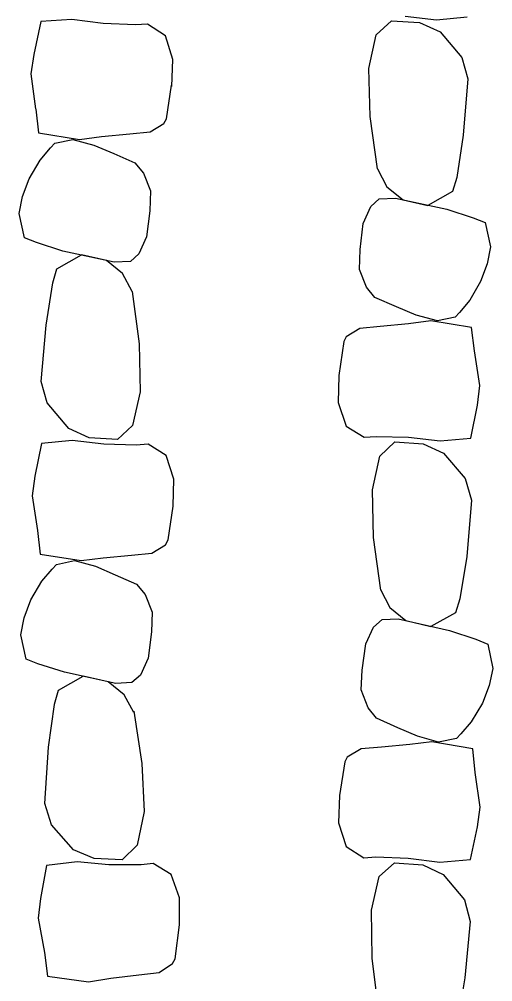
# Model space of a CAD drawing. Extents: x 589250 to 1188077, y 162953 to 363065.
# Drawn here: x 593590.3 to 593603.51, y 186471.74 to 186498.58 of the extents above; entities that cross this region are included whole.
import ezdxf

# ---------------------------------------------------------------- set-up
doc = ezdxf.new("R2010")
doc.units = 0
doc.layers.add('E_DRN_RipRap', color=7, linetype='Continuous')

msp = doc.modelspace()

# ---------------------------------------------------------------- linework, layer by layer
at = {"layer": 'E_DRN_RipRap'}
for p, q in [((593590.907, 186498.515), (593590.706, 186497.603)), ((593591.766, 186498.58), (593590.907, 186498.515)), ((593592.645, 186498.463), (593591.766, 186498.58)), ((593600.262, 186498.148), (593600.685, 186498.542)), ((593600.685, 186498.542), (593601.473, 186498.49)), ((593601.066, 186498.67), (593601.946, 186498.569)), ((593601.473, 186498.49), (593602.044, 186498.228)), ((593601.946, 186498.569), (593602.804, 186498.649)), ((593593.548, 186498.423), (593592.645, 186498.463)), ((593593.882, 186498.443), (593593.548, 186498.423)), ((593594.38, 186498.12), (593593.882, 186498.443)), ((593602.044, 186498.228), (593602.647, 186497.52)), ((593594.587, 186497.461), (593594.38, 186498.12)), ((593600.055, 186497.207), (593600.262, 186498.148)), ((593590.706, 186497.603), (593590.628, 186497.057)), ((593594.555, 186496.704), (593594.587, 186497.461)), ((593602.647, 186497.52), (593602.818, 186496.92)), ((593600.09, 186495.872), (593600.055, 186497.207)), ((593590.628, 186497.057), (593590.76, 186496.086)), ((593602.818, 186496.92), (593602.689, 186495.349)), ((593594.409, 186495.808), (593594.549, 186496.748)), ((593590.764, 186496.07), (593590.839, 186495.414)), ((593594.338, 186495.676), (593594.409, 186495.808)), ((593600.294, 186494.406), (593600.09, 186495.872)), ((593593.957, 186495.44), (593594.338, 186495.676)), ((593590.839, 186495.414), (593591.981, 186495.23)), ((593591.981, 186495.23), (593592.601, 186495.309)), ((593592.601, 186495.309), (593593.388, 186495.388)), ((593593.388, 186495.388), (593593.957, 186495.44)), ((593602.689, 186495.349), (593602.508, 186494.172)), ((593590.889, 186494.656), (593591.174, 186494.997)), ((593591.174, 186494.997), (593591.293, 186495.125)), ((593591.293, 186495.125), (593591.793, 186495.23)), ((593591.793, 186495.23), (593592.387, 186495.073)), ((593592.387, 186495.073), (593592.937, 186494.84)), ((593592.937, 186494.84), (593593.531, 186494.578)), ((593590.582, 186494.135), (593590.889, 186494.656)), ((593593.531, 186494.578), (593593.771, 186494.289)), ((593593.771, 186494.289), (593593.964, 186493.794)), ((593600.294, 186494.406), (593600.56, 186493.911)), ((593590.395, 186493.636), (593590.582, 186494.135)), ((593602.508, 186494.172), (593602.392, 186493.782)), ((593593.964, 186493.794), (593593.942, 186493.243)), ((593600.56, 186493.911), (593601.013, 186493.548)), ((593602.392, 186493.782), (593601.707, 186493.387)), ((593590.302, 186493.164), (593590.395, 186493.636)), ((593600.112, 186493.36), (593600.345, 186493.57)), ((593600.345, 186493.57), (593600.799, 186493.596)), ((593600.799, 186493.596), (593602.229, 186493.283)), ((593601.013, 186493.548), (593601.707, 186493.387)), ((593590.445, 186492.485), (593590.302, 186493.164)), ((593593.942, 186493.243), (593593.849, 186492.511)), ((593599.901, 186492.887), (593600.112, 186493.36)), ((593602.229, 186493.283), (593602.971, 186493.047)), ((593599.812, 186492.156), (593599.901, 186492.887)), ((593602.971, 186493.047), (593603.305, 186492.917)), ((593603.305, 186492.917), (593603.452, 186492.238)), ((593590.779, 186492.354), (593590.445, 186492.485)), ((593591.519, 186492.118), (593590.779, 186492.354)), ((593593.849, 186492.511), (593593.637, 186492.039)), ((593592.949, 186491.803), (593591.519, 186492.118)), ((593593.637, 186492.039), (593593.402, 186491.829)), ((593599.792, 186491.605), (593599.812, 186492.156)), ((593603.452, 186492.238), (593603.36, 186491.765)), ((593591.354, 186491.619), (593592.042, 186492.013)), ((593592.734, 186491.852), (593592.042, 186492.013)), ((593593.186, 186491.488), (593592.734, 186491.852)), ((593593.402, 186491.829), (593592.949, 186491.803)), ((593603.36, 186491.765), (593603.176, 186491.267)), ((593591.236, 186491.229), (593591.354, 186491.619)), ((593599.987, 186491.11), (593599.792, 186491.605)), ((593591.051, 186490.052), (593591.236, 186491.229)), ((593593.45, 186490.992), (593593.186, 186491.488)), ((593603.176, 186491.267), (593602.871, 186490.745)), ((593593.45, 186490.992), (593593.647, 186489.526)), ((593600.228, 186490.821), (593599.987, 186491.11)), ((593600.824, 186490.56), (593600.228, 186490.821)), ((593602.871, 186490.745), (593602.587, 186490.404)), ((593601.375, 186490.327), (593600.824, 186490.56)), ((593601.782, 186490.17), (593601.162, 186490.091)), ((593601.969, 186490.17), (593601.375, 186490.327)), ((593602.925, 186489.988), (593601.782, 186490.17)), ((593602.469, 186490.276), (593601.969, 186490.17)), ((593602.587, 186490.404), (593602.469, 186490.276)), ((593590.914, 186488.481), (593591.051, 186490.052)), ((593599.806, 186489.959), (593599.427, 186489.722)), ((593600.375, 186490.012), (593599.806, 186489.959)), ((593601.162, 186490.091), (593600.375, 186490.012)), ((593603.002, 186489.332), (593602.925, 186489.988)), ((593599.427, 186489.722), (593599.356, 186489.591)), ((593593.647, 186489.526), (593593.675, 186488.191)), ((593599.356, 186489.591), (593599.221, 186488.65)), ((593603.153, 186488.364), (593603.002, 186489.332)), ((593599.221, 186488.65), (593599.204, 186487.892)), ((593591.083, 186487.88), (593590.914, 186488.481)), ((593603.086, 186487.817), (593603.153, 186488.364)), ((593593.675, 186488.191), (593593.465, 186487.25)), ((593591.682, 186487.172), (593591.083, 186487.88)), ((593599.204, 186487.892), (593599.424, 186487.236)), ((593602.903, 186486.902), (593603.086, 186487.817)), ((593593.465, 186487.25), (593593.04, 186486.857)), ((593599.424, 186487.236), (593599.927, 186486.922)), ((593592.252, 186486.909), (593591.682, 186487.172)), ((593599.927, 186486.922), (593600.261, 186486.949)), ((593600.261, 186486.949), (593601.165, 186486.923)), ((593590.92, 186486.752), (593590.733, 186485.837)), ((593591.779, 186486.831), (593590.92, 186486.752)), ((593592.659, 186486.729), (593591.779, 186486.831)), ((593593.04, 186486.857), (593592.252, 186486.909)), ((593593.562, 186486.703), (593592.659, 186486.729)), ((593593.896, 186486.728), (593593.562, 186486.703)), ((593594.398, 186486.414), (593593.896, 186486.728)), ((593600.361, 186486.401), (593600.784, 186486.795)), ((593600.784, 186486.795), (593601.572, 186486.743)), ((593601.165, 186486.923), (593602.045, 186486.822)), ((593601.572, 186486.743), (593602.144, 186486.481)), ((593602.045, 186486.822), (593602.903, 186486.902)), ((593594.615, 186485.758), (593594.398, 186486.414)), ((593600.155, 186485.46), (593600.361, 186486.401)), ((593602.144, 186486.481), (593602.746, 186485.773)), ((593590.733, 186485.837), (593590.663, 186485.289)), ((593594.595, 186485), (593594.615, 186485.758)), ((593602.746, 186485.773), (593602.918, 186485.173)), ((593600.19, 186484.125), (593600.155, 186485.46)), ((593590.663, 186485.289), (593590.81, 186484.321)), ((593602.918, 186485.173), (593602.788, 186483.602)), ((593594.455, 186484.059), (593594.595, 186485)), ((593590.81, 186484.321), (593590.885, 186483.665)), ((593594.384, 186483.928), (593594.455, 186484.059)), ((593600.393, 186482.659), (593600.19, 186484.125)), ((593594.003, 186483.692), (593594.384, 186483.928)), ((593590.885, 186483.665), (593592.027, 186483.482)), ((593591.339, 186483.377), (593591.84, 186483.482)), ((593591.84, 186483.482), (593592.433, 186483.324)), ((593592.027, 186483.482), (593592.647, 186483.561)), ((593592.647, 186483.561), (593593.434, 186483.639)), ((593593.434, 186483.639), (593594.003, 186483.692)), ((593602.792, 186483.595), (593602.596, 186482.419)), ((593590.935, 186482.908), (593591.22, 186483.249)), ((593591.22, 186483.249), (593591.339, 186483.377)), ((593592.433, 186483.324), (593592.983, 186483.091)), ((593590.628, 186482.386), (593590.935, 186482.908)), ((593592.983, 186483.091), (593593.577, 186482.829)), ((593593.577, 186482.829), (593593.817, 186482.54)), ((593600.385, 186482.676), (593600.645, 186482.178)), ((593590.441, 186481.888), (593590.628, 186482.386)), ((593593.817, 186482.54), (593594.01, 186482.045)), ((593602.596, 186482.419), (593602.475, 186482.03)), ((593600.645, 186482.178), (593601.093, 186481.81)), ((593590.348, 186481.415), (593590.441, 186481.888)), ((593594.01, 186482.045), (593593.988, 186481.494)), ((593600.189, 186481.631), (593600.425, 186481.839)), ((593600.425, 186481.839), (593600.879, 186481.861)), ((593600.879, 186481.861), (593602.306, 186481.533)), ((593602.475, 186482.03), (593601.784, 186481.642)), ((593599.972, 186481.16), (593600.189, 186481.631)), ((593601.093, 186481.81), (593601.784, 186481.642)), ((593590.491, 186480.736), (593590.348, 186481.415)), ((593593.988, 186481.494), (593593.895, 186480.763)), ((593602.306, 186481.533), (593603.044, 186481.29)), ((593599.873, 186480.43), (593599.972, 186481.16)), ((593603.044, 186481.29), (593603.377, 186481.156)), ((593603.377, 186481.156), (593603.514, 186480.476)), ((593593.895, 186480.763), (593593.683, 186480.29)), ((593590.825, 186480.605), (593590.491, 186480.736)), ((593591.565, 186480.369), (593590.825, 186480.605)), ((593591.401, 186479.87), (593592.088, 186480.264)), ((593592.995, 186480.054), (593591.565, 186480.369)), ((593592.78, 186480.103), (593592.088, 186480.264)), ((593593.683, 186480.29), (593593.448, 186480.08)), ((593599.847, 186479.879), (593599.873, 186480.43)), ((593603.514, 186480.476), (593603.417, 186480.004)), ((593593.232, 186479.739), (593592.78, 186480.103)), ((593593.448, 186480.08), (593592.995, 186480.054)), ((593603.417, 186480.004), (593603.226, 186479.507)), ((593591.283, 186479.48), (593591.401, 186479.87)), ((593593.496, 186479.244), (593593.232, 186479.739)), ((593600.035, 186479.382), (593599.847, 186479.879)), ((593591.12, 186478.284), (593591.281, 186479.466)), ((593603.226, 186479.507), (593602.914, 186478.989)), ((593593.498, 186479.285), (593593.726, 186477.824)), ((593600.272, 186479.091), (593600.035, 186479.382)), ((593600.865, 186478.824), (593600.272, 186479.091)), ((593602.914, 186478.989), (593602.626, 186478.65)), ((593601.412, 186478.586), (593600.865, 186478.824)), ((593602.626, 186478.65), (593602.506, 186478.523)), ((593601.196, 186478.351), (593600.409, 186478.28)), ((593601.817, 186478.425), (593601.196, 186478.351)), ((593602.005, 186478.423), (593601.412, 186478.586)), ((593602.958, 186478.231), (593601.817, 186478.425)), ((593602.506, 186478.523), (593602.005, 186478.423)), ((593591.017, 186476.71), (593591.12, 186478.284)), ((593599.839, 186478.233), (593599.456, 186478)), ((593600.409, 186478.28), (593599.839, 186478.233)), ((593603.027, 186477.574), (593602.958, 186478.231)), ((593593.726, 186477.824), (593593.783, 186476.49)), ((593599.384, 186477.869), (593599.236, 186476.93)), ((593599.456, 186478), (593599.384, 186477.869)), ((593603.165, 186476.605), (593603.027, 186477.574)), ((593599.236, 186476.93), (593599.209, 186476.172)), ((593591.198, 186476.114), (593591.017, 186476.71)), ((593593.783, 186476.49), (593593.592, 186475.544)), ((593603.091, 186476.058), (593603.165, 186476.605)), ((593591.812, 186475.421), (593591.198, 186476.114)), ((593599.209, 186476.172), (593599.421, 186475.514)), ((593602.896, 186475.145), (593603.091, 186476.058)), ((593592.388, 186475.172), (593591.812, 186475.421)), ((593593.592, 186475.544), (593593.176, 186475.14)), ((593599.421, 186475.514), (593599.92, 186475.195)), ((593593.176, 186475.14), (593592.388, 186475.172)), ((593599.92, 186475.195), (593600.254, 186475.218)), ((593600.254, 186475.218), (593601.158, 186475.184)), ((593601.158, 186475.184), (593602.037, 186475.074)), ((593602.037, 186475.074), (593602.896, 186475.145)), ((593591.06, 186474.982), (593590.892, 186474.062)), ((593591.916, 186475.082), (593591.06, 186474.982)), ((593592.798, 186475.002), (593591.916, 186475.082)), ((593593.702, 186474.999), (593592.798, 186475.002)), ((593594.035, 186475.033), (593593.702, 186474.999)), ((593594.543, 186474.731), (593594.035, 186475.033)), ((593600.347, 186474.669), (593600.775, 186475.059)), ((593600.775, 186475.059), (593601.562, 186474.999)), ((593601.562, 186474.999), (593602.13, 186474.732)), ((593594.774, 186474.081), (593594.543, 186474.731)), ((593600.128, 186473.73), (593600.347, 186474.669)), ((593602.13, 186474.732), (593602.723, 186474.018)), ((593590.892, 186474.062), (593590.834, 186473.513)), ((593594.77, 186473.323), (593594.774, 186474.081)), ((593602.723, 186474.018), (593602.887, 186473.416)), ((593590.834, 186473.513), (593591.002, 186472.549)), ((593600.145, 186472.395), (593600.128, 186473.73)), ((593594.65, 186472.378), (593594.77, 186473.323)), ((593602.887, 186473.416), (593602.737, 186471.846)), ((593591.002, 186472.549), (593591.09, 186471.895)), ((593594.206, 186472), (593594.582, 186472.245)), ((593594.582, 186472.245), (593594.65, 186472.378)), ((593600.329, 186470.927), (593600.145, 186472.395)), ((593592.854, 186471.835), (593593.639, 186471.933)), ((593593.639, 186471.933), (593594.206, 186472)), ((593591.09, 186471.895), (593592.236, 186471.74)), ((593592.236, 186471.74), (593592.854, 186471.835)), ((593602.737, 186471.846), (593602.541, 186470.671))]:
    msp.add_line(p, q, dxfattribs=at)

doc.saveas('drawing.dxf')
